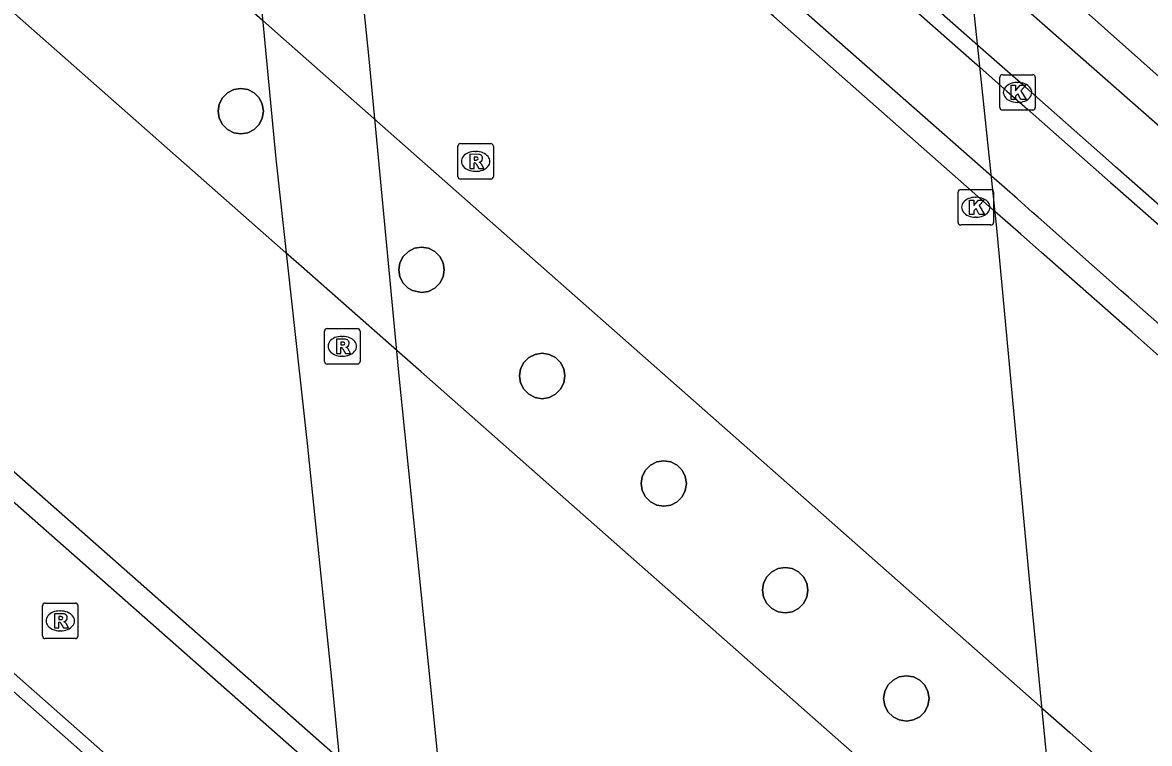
# Model space of a CAD drawing. Extents: x 157692 to 159670, y 381454 to 383289.
# Drawn here: x 157790.76 to 157822.52, y 382310.31 to 382330.62 of the extents above; entities that cross this region are included whole.
import ezdxf

# ---------------------------------------------------------------- set-up
doc = ezdxf.new("R2010")
doc.units = 0
for name, color, linetype in [('IMGEO_Berm_groen', 7, 'Continuous'), ('IMGEO_Fietspad_gesloten', 7, 'Continuous'), ('IMGEO_Kolk', 7, 'Continuous'), ('IMGEO_Muur', 7, 'Continuous'), ('IMGEO_Pijler', 7, 'Continuous'), ('IMGEO_Rijbaan_autosnelweg', 7, 'Continuous'), ('IMGEO_Rijbaan_regionaal_gesloten', 7, 'Continuous'), ('IMGEO_Rioolput', 7, 'Continuous'), ('IMGEO_Verkeerseiland_open', 7, 'Continuous'), ('IMGEO_Voetpad_open', 7, 'Continuous')]:
    doc.layers.add(name, color=color, linetype=linetype)

msp = doc.modelspace()

# ---------------------------------------------------------------- linework, layer by layer
at = {"layer": 'IMGEO_Berm_groen'}
msp.add_lwpolyline([(157838.747, 382314.899), (157819.207, 382332.287)], dxfattribs=at)
at = {"layer": 'IMGEO_Fietspad_gesloten'}
msp.add_lwpolyline([(157772.078, 382369.604), (157774.626, 382367.358), (157774.961, 382367.063), (157775.108, 382366.934), (157775.976, 382366.168), (157776.9, 382365.354), (157781.095, 382361.656), (157795.723, 382348.762), (157798.889, 382345.971), (157811.531, 382334.828), (157817.749, 382329.347), (157818.501, 382328.684), (157818.928, 382328.308), (157819.083, 382328.171), (157821.424, 382326.108), (157821.624, 382325.932), (157822.949, 382324.763), (157837.373, 382312.05), (157839.154, 382310.48), (157855.215, 382296.457)], dxfattribs=at)
at = {"layer": 'IMGEO_Kolk'}
for p, q in [((157818.3, 382328.221), (157818.3, 382329.073)), ((157818.375, 382329.147), (157819.227, 382329.147)), ((157819.301, 382329.073), (157819.301, 382328.221)), ((157818.788, 382328.927), (157818.813, 382328.927)), ((157819.227, 382328.147), (157818.375, 382328.147)), ((157818.811, 382328.367), (157818.786, 382328.367)), ((157817.199, 382325.913), (157818.051, 382325.913)), ((157817.124, 382324.987), (157817.124, 382325.839)), ((157817.612, 382325.693), (157817.637, 382325.693)), ((157818.125, 382325.839), (157818.125, 382324.987)), ((157818.051, 382324.913), (157817.199, 382324.913)), ((157817.635, 382325.133), (157817.61, 382325.133))]:
    msp.add_line(p, q, dxfattribs=at)
for points in [[(157818.3, 382328.221), (157818.3, 382329.073)], [(157818.375, 382329.147), (157819.227, 382329.147)], [(157819.301, 382329.073), (157819.301, 382328.221)], [(157818.621, 382328.847), (157818.744, 382328.847), (157818.744, 382328.696), (157818.874, 382328.847), (157819.038, 382328.847), (157818.892, 382328.696), (157819.045, 382328.447), (157818.893, 382328.447), (157818.808, 382328.611), (157818.744, 382328.544), (157818.744, 382328.447), (157818.621, 382328.447), (157818.621, 382328.847)], [(157819.227, 382328.147), (157818.375, 382328.147)], [(157817.199, 382325.913), (157818.051, 382325.913)], [(157817.124, 382324.987), (157817.124, 382325.839)], [(157817.445, 382325.613), (157817.568, 382325.613), (157817.568, 382325.462), (157817.698, 382325.613), (157817.862, 382325.613), (157817.716, 382325.462), (157817.869, 382325.213), (157817.717, 382325.213), (157817.632, 382325.377), (157817.568, 382325.31), (157817.568, 382325.213), (157817.445, 382325.213), (157817.445, 382325.613)], [(157818.125, 382325.839), (157818.125, 382324.987)], [(157818.051, 382324.913), (157817.199, 382324.913)]]:
    msp.add_lwpolyline(points, dxfattribs=at)
for centre, start, end in [((157818.377, 382329.071), 91.552, 178.448), ((157818.377, 382329.071), 91.552, 178.448), ((157819.225, 382329.071), 1.552, 88.448), ((157819.225, 382329.071), 1.552, 88.448), ((157818.377, 382328.223), 181.552, 268.448), ((157818.377, 382328.223), 181.552, 268.448), ((157819.225, 382328.223), 271.552, 358.448), ((157819.225, 382328.223), 271.552, 358.448), ((157817.201, 382325.837), 91.552, 178.448), ((157817.201, 382325.837), 91.552, 178.448), ((157818.049, 382325.837), 1.552, 88.448), ((157818.049, 382325.837), 1.552, 88.448), ((157817.201, 382324.989), 181.552, 268.448), ((157817.201, 382324.989), 181.552, 268.448), ((157818.049, 382324.989), 271.552, 358.448), ((157818.049, 382324.989), 271.552, 358.448)]:
    msp.add_arc(centre, 0.0765, start, end, dxfattribs=at)
for centre, major_axis, ratio, start_param, end_param in [((157818.787, 382328.647), (-0.387, 0.002), 0.722429, 4.712389, 7.853982), ((157818.812, 382328.647), (-0.39, 0.002), 0.717154, 1.570796, 4.712389), ((157817.611, 382325.413), (-0.387, 0.002), 0.722429, 4.712389, 7.853982), ((157817.636, 382325.413), (-0.39, 0.002), 0.717154, 1.570796, 4.712389)]:
    msp.add_ellipse(centre, major_axis=major_axis, ratio=ratio, start_param=start_param, end_param=end_param, dxfattribs=at)
at = {"layer": 'IMGEO_Muur'}
for points in [[(157853.76, 382294.784), (157839.434, 382307.448), (157837.692, 382308.983), (157823.281, 382321.684), (157821.929, 382322.877), (157821.72, 382323.06), (157819.382, 382325.135), (157819.213, 382325.27), (157818.799, 382325.649), (157818.063, 382326.284), (157811.836, 382331.773), (157799.724, 382342.448), (157799.176, 382342.931), (157796.399, 382345.379), (157796.026, 382345.708), (157781.628, 382358.399)], [(157858.371, 382289.834), (157839.524, 382306.471), (157837.794, 382307.995), (157823.388, 382320.693), (157822.027, 382321.892), (157821.816, 382322.079), (157819.48, 382324.138), (157819.305, 382324.292), (157818.897, 382324.651), (157818.164, 382325.297), (157811.934, 382330.789), (157799.828, 382341.46), (157799.269, 382341.952), (157796.51, 382344.384), (157796.124, 382344.724), (157781.8, 382357.35)], [(157768.356, 382337.484), (157775.527, 382331.167), (157776.605, 382330.218), (157776.814, 382330.034), (157778.388, 382328.647), (157778.741, 382328.336), (157778.823, 382328.264), (157778.856, 382328.234), (157779.745, 382327.452), (157780.651, 382326.653), (157787.972, 382320.204), (157799.666, 382309.902), (157800.009, 382309.6), (157802.718, 382307.214), (157803.316, 382306.686), (157815.338, 382296.096), (157821.508, 382290.661), (157822.307, 382289.957), (157822.544, 382289.748), (157822.889, 382289.444), (157825.191, 382287.416), (157825.496, 382287.148), (157826.801, 382285.998), (157841.313, 382273.214)], [(157841.396, 382272.273), (157826.889, 382285.051), (157825.591, 382286.195), (157825.283, 382286.465), (157822.983, 382288.492), (157822.633, 382288.8), (157822.4, 382289.005), (157821.599, 382289.711), (157815.422, 382295.152), (157803.404, 382305.737), (157802.813, 382306.258), (157800.096, 382308.652), (157799.766, 382308.942), (157788.077, 382319.239), (157780.744, 382325.698), (157779.843, 382326.492), (157778.949, 382327.279), (157778.916, 382327.308), (157778.835, 382327.38), (157778.481, 382327.691), (157776.931, 382329.057), (157776.722, 382329.241), (157775.636, 382330.197), (157768.487, 382336.494)], [(157769.201, 382331.09), (157769.201, 382331.09), (157776.077, 382325.023), (157777.362, 382323.89), (157777.571, 382323.705), (157778.98, 382322.462), (157779.346, 382322.139), (157779.427, 382322.068), (157779.456, 382322.042), (157780.38, 382321.227), (157781.252, 382320.457), (157788.589, 382313.983), (157800.321, 382303.633), (157800.58, 382303.404), (157803.314, 382300.991), (157803.891, 382300.482), (157815.891, 382289.894), (157822.111, 382284.407), (157822.922, 382283.69), (157823.129, 382283.508), (157823.505, 382283.176), (157825.801, 382281.151), (157826.123, 382280.867), (157827.385, 382279.753)], [(157827.44, 382279.172), (157826.181, 382280.282), (157825.858, 382280.568), (157823.562, 382282.593), (157823.184, 382282.928), (157822.979, 382283.108), (157822.167, 382283.825), (157815.943, 382289.318), (157803.945, 382299.907), (157803.362, 382300.422), (157800.633, 382302.83), (157800.381, 382303.052), (157788.639, 382313.416), (157781.307, 382319.886), (157780.439, 382320.653), (157779.511, 382321.471), (157779.483, 382321.497), (157779.402, 382321.568), (157779.045, 382321.882), (157779.034, 382321.892), (157777.641, 382323.122), (157777.432, 382323.307), (157776.123, 382324.462), (157769.278, 382330.502)]]:
    msp.add_lwpolyline(points, dxfattribs=at)
at = {"layer": 'IMGEO_Pijler'}
for points in [[(157797.517, 382328.32), (157797.426, 382328.498), (157797.284, 382328.64), (157797.106, 382328.731), (157796.908, 382328.762), (157796.71, 382328.731), (157796.532, 382328.64), (157796.39, 382328.498), (157796.299, 382328.32), (157796.268, 382328.122), (157796.299, 382327.924), (157796.39, 382327.746), (157796.532, 382327.604), (157796.71, 382327.513), (157796.908, 382327.482), (157797.106, 382327.513), (157797.284, 382327.604), (157797.426, 382327.746), (157797.517, 382327.924), (157797.548, 382328.122)], [(157802.612, 382323.845), (157802.522, 382324.024), (157802.38, 382324.165), (157802.202, 382324.256), (157802.004, 382324.287), (157801.806, 382324.256), (157801.636, 382324.17), (157801.486, 382324.024), (157801.395, 382323.845), (157801.364, 382323.647), (157801.395, 382323.45), (157801.486, 382323.271), (157801.628, 382323.13), (157801.752, 382323.066), (157802.004, 382323.007), (157802.202, 382323.039), (157802.38, 382323.13), (157802.522, 382323.271), (157802.612, 382323.45), (157802.644, 382323.647)], [(157806.014, 382320.858), (157805.923, 382321.037), (157805.782, 382321.178), (157805.603, 382321.269), (157805.406, 382321.3), (157805.208, 382321.269), (157805.029, 382321.178), (157804.888, 382321.037), (157804.797, 382320.858), (157804.766, 382320.66), (157804.797, 382320.463), (157804.888, 382320.284), (157805.029, 382320.143), (157805.208, 382320.052), (157805.406, 382320.02), (157805.603, 382320.052), (157805.782, 382320.143), (157805.923, 382320.284), (157806.014, 382320.463), (157806.046, 382320.66)], [(157809.438, 382317.827), (157809.347, 382318.005), (157809.206, 382318.147), (157809.027, 382318.238), (157808.83, 382318.269), (157808.632, 382318.238), (157808.453, 382318.147), (157808.312, 382318.005), (157808.221, 382317.827), (157808.19, 382317.629), (157808.221, 382317.431), (157808.312, 382317.253), (157808.453, 382317.111), (157808.632, 382317.02), (157808.83, 382316.989), (157809.027, 382317.02), (157809.206, 382317.111), (157809.347, 382317.253), (157809.438, 382317.431), (157809.47, 382317.629)], [(157812.859, 382314.825), (157812.768, 382315.003), (157812.627, 382315.145), (157812.448, 382315.236), (157812.25, 382315.267), (157812.053, 382315.236), (157811.874, 382315.145), (157811.733, 382315.003), (157811.642, 382314.825), (157811.61, 382314.627), (157811.642, 382314.429), (157811.733, 382314.251), (157811.874, 382314.109), (157812.053, 382314.018), (157812.25, 382313.987), (157812.448, 382314.018), (157812.627, 382314.109), (157812.768, 382314.251), (157812.859, 382314.429), (157812.89, 382314.627)], [(157816.275, 382311.776), (157816.184, 382311.954), (157816.043, 382312.096), (157815.864, 382312.187), (157815.667, 382312.218), (157815.469, 382312.187), (157815.291, 382312.096), (157815.149, 382311.954), (157815.058, 382311.776), (157815.027, 382311.578), (157815.058, 382311.38), (157815.149, 382311.202), (157815.291, 382311.06), (157815.469, 382310.97), (157815.667, 382310.938), (157815.864, 382310.97), (157816.043, 382311.06), (157816.184, 382311.202), (157816.275, 382311.38), (157816.307, 382311.578)]]:
    msp.add_lwpolyline(points, close=True, dxfattribs=at)
at = {"layer": 'IMGEO_Rijbaan_autosnelweg'}
for points in [[(157776.265, 382371.904), (157777.22, 382361.912), (157778.682, 382346.829), (157779.078, 382342.63), (157779.939, 382333.99), (157781.049, 382322.564), (157781.676, 382316.039), (157794.333, 382304.938), (157800.78, 382299.284), (157800.256, 382304.162), (157799.503, 382311.846), (157798.791, 382318.756), (157797.905, 382326.777), (157797.215, 382334.091), (157796.63, 382339.975), (157796.059, 382345.845), (157795.075, 382355.289), (157788.817, 382360.817), (157776.265, 382371.904)], [(157804.384, 382347.155), (157798.266, 382352.586), (157798.745, 382347.763), (157799.501, 382339.491), (157800.515, 382329.596), (157801.363, 382320.668), (157802.351, 382310.987), (157803.193, 382302.447), (157803.665, 382296.776), (157809.882, 382291.297), (157822.161, 382280.476), (157822.504, 382280.173), (157822.049, 382285.33), (157821.166, 382294.371), (157820.223, 382303.738), (157819.17, 382314.636), (157818.213, 382324.821), (157817.425, 382332.345), (157817.08, 382335.883), (157816.582, 382336.325), (157804.384, 382347.155)]]:
    msp.add_lwpolyline(points, dxfattribs=at)
at = {"layer": 'IMGEO_Rijbaan_regionaal_gesloten'}
for points in [[(157820.918, 382304.086), (157820.147, 382304.766), (157813.984, 382310.2), (157801.992, 382320.773), (157801.306, 382321.377), (157798.618, 382323.747), (157798.181, 382324.133), (157785.189, 382335.588), (157779.28, 382340.797), (157778.325, 382341.639), (157777.486, 382342.379), (157777.442, 382342.418), (157777.36, 382342.49), (157777.016, 382342.794), (157775.083, 382344.498), (157773.9, 382345.541), (157759.086, 382358.601), (157757.626, 382359.889), (157756.643, 382360.756), (157753.919, 382363.157)], [(157784.12, 382342.49), (157797.518, 382330.68), (157797.954, 382330.295), (157800.655, 382327.914), (157801.304, 382327.342), (157813.333, 382316.739), (157819.518, 382311.286), (157820.276, 382310.618), (157820.615, 382310.319), (157820.859, 382310.105), (157823.181, 382308.057), (157823.43, 382307.838), (157824.826, 382306.607), (157839.142, 382293.988), (157840.809, 382292.518), (157848.406, 382285.822)]]:
    msp.add_lwpolyline(points, dxfattribs=at)
at = {"layer": 'IMGEO_Rioolput'}
for p, q in [((157803.027, 382326.278), (157803.027, 382327.13)), ((157803.102, 382327.204), (157803.954, 382327.204)), ((157804.028, 382327.13), (157804.028, 382326.278)), ((157803.515, 382326.984), (157803.54, 382326.984)), ((157803.954, 382326.204), (157803.102, 382326.204)), ((157803.538, 382326.424), (157803.513, 382326.424)), ((157799.269, 382321.07), (157799.269, 382321.922)), ((157799.344, 382321.996), (157800.196, 382321.996)), ((157799.757, 382321.776), (157799.782, 382321.776)), ((157800.27, 382321.922), (157800.27, 382321.07)), ((157799.78, 382321.216), (157799.755, 382321.216)), ((157800.196, 382320.996), (157799.344, 382320.996)), ((157791.321, 382313.336), (157791.321, 382314.188)), ((157791.396, 382314.262), (157792.248, 382314.262)), ((157792.322, 382314.188), (157792.322, 382313.336)), ((157791.809, 382314.042), (157791.834, 382314.042)), ((157791.832, 382313.482), (157791.807, 382313.482)), ((157792.248, 382313.262), (157791.396, 382313.262))]:
    msp.add_line(p, q, dxfattribs=at)
for points in [[(157803.027, 382326.278), (157803.027, 382327.13)], [(157803.102, 382327.204), (157803.954, 382327.204)], [(157804.028, 382327.13), (157804.028, 382326.278)], [(157803.616, 382326.902), (157803.364, 382326.904), (157803.364, 382326.504)], [(157803.542, 382326.823), (157803.488, 382326.823), (157803.488, 382326.742)], [(157803.364, 382326.504), (157803.488, 382326.504), (157803.488, 382326.666), (157803.499, 382326.666)], [(157803.488, 382326.742), (157803.54, 382326.742)], [(157803.546, 382326.637), (157803.617, 382326.504), (157803.757, 382326.504), (157803.692, 382326.63)], [(157803.954, 382326.204), (157803.102, 382326.204)], [(157799.269, 382321.07), (157799.269, 382321.922)], [(157799.344, 382321.996), (157800.196, 382321.996)], [(157800.27, 382321.922), (157800.27, 382321.07)], [(157799.858, 382321.694), (157799.606, 382321.696), (157799.606, 382321.296)], [(157799.606, 382321.296), (157799.73, 382321.296), (157799.73, 382321.458), (157799.741, 382321.458)], [(157799.784, 382321.615), (157799.73, 382321.615), (157799.73, 382321.534)], [(157799.73, 382321.534), (157799.782, 382321.534)], [(157799.788, 382321.429), (157799.859, 382321.296), (157799.999, 382321.296), (157799.934, 382321.422)], [(157800.196, 382320.996), (157799.344, 382320.996)], [(157791.321, 382313.336), (157791.321, 382314.188)], [(157791.396, 382314.262), (157792.248, 382314.262)], [(157792.322, 382314.188), (157792.322, 382313.336)], [(157791.91, 382313.96), (157791.658, 382313.962), (157791.658, 382313.562)], [(157791.836, 382313.881), (157791.782, 382313.881), (157791.782, 382313.8)], [(157791.782, 382313.8), (157791.834, 382313.8)], [(157791.658, 382313.562), (157791.782, 382313.562), (157791.782, 382313.724), (157791.793, 382313.724)], [(157791.84, 382313.695), (157791.911, 382313.562), (157792.051, 382313.562), (157791.986, 382313.688)], [(157792.248, 382313.262), (157791.396, 382313.262)]]:
    msp.add_lwpolyline(points, dxfattribs=at)
for centre, radius, start, end in [((157803.104, 382327.128), 0.0765, 91.552, 178.448), ((157803.104, 382327.128), 0.0765, 91.552, 178.448), ((157803.952, 382327.128), 0.0765, 1.552, 88.448), ((157803.952, 382327.128), 0.0765, 1.552, 88.448), ((157803.548, 382326.727), 0.0964, 77.0061, 93.1865), ((157803.562, 382326.784), 0.0378, 276.6634, 79.6772), ((157803.615, 382326.792), 0.109, 350.3612, 89.416), ((157803.498, 382326.613), 0.0533, 26.0293, 88.6989), ((157803.524, 382326.931), 0.19, 274.7715, 282.9687), ((157803.613, 382326.792), 0.112, 277.5842, 350.9817), ((157803.597, 382326.577), 0.108, 29.5134, 73.7905), ((157803.104, 382326.28), 0.0765, 181.552, 268.448), ((157803.104, 382326.28), 0.0765, 181.552, 268.448), ((157803.952, 382326.28), 0.0765, 271.552, 358.448), ((157803.952, 382326.28), 0.0765, 271.552, 358.448), ((157799.346, 382321.92), 0.0765, 91.552, 178.448), ((157799.346, 382321.92), 0.0765, 91.552, 178.448), ((157800.194, 382321.92), 0.0765, 1.552, 88.448), ((157800.194, 382321.92), 0.0765, 1.552, 88.448), ((157799.74, 382321.405), 0.0533, 26.0293, 88.6989), ((157799.766, 382321.723), 0.19, 274.7715, 282.9687), ((157799.79, 382321.519), 0.0964, 77.0061, 93.1865), ((157799.804, 382321.576), 0.0378, 276.6634, 79.6772), ((157799.857, 382321.584), 0.109, 350.3612, 89.416), ((157799.855, 382321.584), 0.112, 277.5842, 350.9817), ((157799.839, 382321.369), 0.108, 29.5134, 73.7905), ((157799.346, 382321.072), 0.0765, 181.552, 268.448), ((157799.346, 382321.072), 0.0765, 181.552, 268.448), ((157800.194, 382321.072), 0.0765, 271.552, 358.448), ((157800.194, 382321.072), 0.0765, 271.552, 358.448), ((157791.398, 382314.186), 0.0765, 91.552, 178.448), ((157791.398, 382314.186), 0.0765, 91.552, 178.448), ((157792.246, 382314.186), 0.0765, 1.552, 88.448), ((157792.246, 382314.186), 0.0765, 1.552, 88.448), ((157791.818, 382313.989), 0.19, 274.7715, 282.9687), ((157791.842, 382313.785), 0.0964, 77.0061, 93.1865), ((157791.856, 382313.842), 0.0378, 276.6634, 79.6772), ((157791.909, 382313.85), 0.109, 350.3612, 89.416), ((157791.907, 382313.85), 0.112, 277.5842, 350.9817), ((157791.792, 382313.671), 0.0533, 26.0293, 88.6989), ((157791.891, 382313.635), 0.108, 29.5134, 73.7905), ((157791.398, 382313.338), 0.0765, 181.552, 268.448), ((157791.398, 382313.338), 0.0765, 181.552, 268.448), ((157792.246, 382313.338), 0.0765, 271.552, 358.448), ((157792.246, 382313.338), 0.0765, 271.552, 358.448)]:
    msp.add_arc(centre, radius, start, end, dxfattribs=at)
for centre, major_axis, ratio, start_param, end_param in [((157803.514, 382326.704), (-0.387, 0.002), 0.722429, 4.712389, 7.853982), ((157803.539, 382326.704), (-0.39, 0.002), 0.717154, 1.570796, 4.712389), ((157799.756, 382321.496), (-0.387, 0.002), 0.722429, 4.712389, 7.853982), ((157799.781, 382321.496), (-0.39, 0.002), 0.717154, 1.570796, 4.712389), ((157791.808, 382313.762), (-0.387, 0.002), 0.722429, 4.712389, 7.853982), ((157791.833, 382313.762), (-0.39, 0.002), 0.717154, 1.570796, 4.712389)]:
    msp.add_ellipse(centre, major_axis=major_axis, ratio=ratio, start_param=start_param, end_param=end_param, dxfattribs=at)
at = {"layer": 'IMGEO_Verkeerseiland_open'}
for points in [[(157797.426, 382327.746), (157797.284, 382327.604), (157797.106, 382327.513), (157796.908, 382327.482), (157796.71, 382327.513), (157796.532, 382327.604), (157796.39, 382327.746), (157796.299, 382327.924), (157796.268, 382328.122), (157796.299, 382328.32), (157796.39, 382328.498), (157796.532, 382328.64), (157796.71, 382328.731), (157796.908, 382328.762), (157797.106, 382328.731), (157797.284, 382328.64), (157797.426, 382328.498), (157797.517, 382328.32), (157797.548, 382328.122), (157797.517, 382327.924), (157797.426, 382327.746)], [(157802.522, 382323.271), (157802.38, 382323.13), (157802.202, 382323.039), (157802.004, 382323.007), (157801.752, 382323.066), (157801.628, 382323.13), (157801.486, 382323.271), (157801.395, 382323.45), (157801.364, 382323.647), (157801.395, 382323.845), (157801.486, 382324.024), (157801.636, 382324.17), (157801.806, 382324.256), (157802.004, 382324.287), (157802.202, 382324.256), (157802.38, 382324.165), (157802.522, 382324.024), (157802.612, 382323.845), (157802.644, 382323.647), (157802.612, 382323.45), (157802.522, 382323.271)], [(157805.782, 382320.143), (157805.603, 382320.052), (157805.406, 382320.02), (157805.208, 382320.052), (157805.029, 382320.143), (157804.888, 382320.284), (157804.797, 382320.463), (157804.766, 382320.66), (157804.797, 382320.858), (157804.888, 382321.037), (157805.029, 382321.178), (157805.208, 382321.269), (157805.406, 382321.3), (157805.603, 382321.269), (157805.782, 382321.178), (157805.923, 382321.037), (157806.014, 382320.858), (157806.046, 382320.66), (157806.014, 382320.463), (157805.923, 382320.284), (157805.782, 382320.143)], [(157809.206, 382317.111), (157809.027, 382317.02), (157808.83, 382316.989), (157808.632, 382317.02), (157808.453, 382317.111), (157808.312, 382317.253), (157808.221, 382317.431), (157808.19, 382317.629), (157808.221, 382317.827), (157808.312, 382318.005), (157808.453, 382318.147), (157808.632, 382318.238), (157808.83, 382318.269), (157809.027, 382318.238), (157809.206, 382318.147), (157809.347, 382318.005), (157809.438, 382317.827), (157809.47, 382317.629), (157809.438, 382317.431), (157809.347, 382317.253), (157809.206, 382317.111)], [(157812.627, 382314.109), (157812.448, 382314.018), (157812.25, 382313.987), (157812.053, 382314.018), (157811.874, 382314.109), (157811.733, 382314.251), (157811.642, 382314.429), (157811.61, 382314.627), (157811.642, 382314.825), (157811.733, 382315.003), (157811.874, 382315.145), (157812.053, 382315.236), (157812.25, 382315.267), (157812.448, 382315.236), (157812.627, 382315.145), (157812.768, 382315.003), (157812.859, 382314.825), (157812.89, 382314.627), (157812.859, 382314.429), (157812.768, 382314.251), (157812.627, 382314.109)], [(157816.043, 382311.06), (157815.864, 382310.97), (157815.667, 382310.938), (157815.469, 382310.97), (157815.291, 382311.06), (157815.149, 382311.202), (157815.058, 382311.38), (157815.027, 382311.578), (157815.058, 382311.776), (157815.149, 382311.954), (157815.291, 382312.096), (157815.469, 382312.187), (157815.667, 382312.218), (157815.864, 382312.187), (157816.043, 382312.096), (157816.184, 382311.954), (157816.275, 382311.776), (157816.307, 382311.578), (157816.275, 382311.38), (157816.184, 382311.202), (157816.043, 382311.06)]]:
    msp.add_lwpolyline(points, dxfattribs=at)
at = {"layer": 'IMGEO_Voetpad_open'}
for points in [[(157854.584, 382297.471), (157839.097, 382311.101), (157837.308, 382312.678), (157822.882, 382325.389), (157821.562, 382326.552), (157821.363, 382326.727), (157819.022, 382328.791), (157818.87, 382328.924), (157818.44, 382329.303), (157817.685, 382329.968), (157811.469, 382335.446), (157798.832, 382346.582), (157795.662, 382349.375), (157780.989, 382362.305), (157776.841, 382365.959), (157775.918, 382366.772), (157775.049, 382367.538), (157774.902, 382367.668), (157774.568, 382367.962), (157772.004, 382370.222)], [(157818.493, 382331.49), (157825.829, 382325.043), (157843.989, 382309.082), (157850.924, 382302.861), (157852.779, 382301.196), (157855.662, 382298.611), (157854.584, 382297.471)]]:
    msp.add_lwpolyline(points, dxfattribs=at)

doc.saveas('drawing.dxf')
